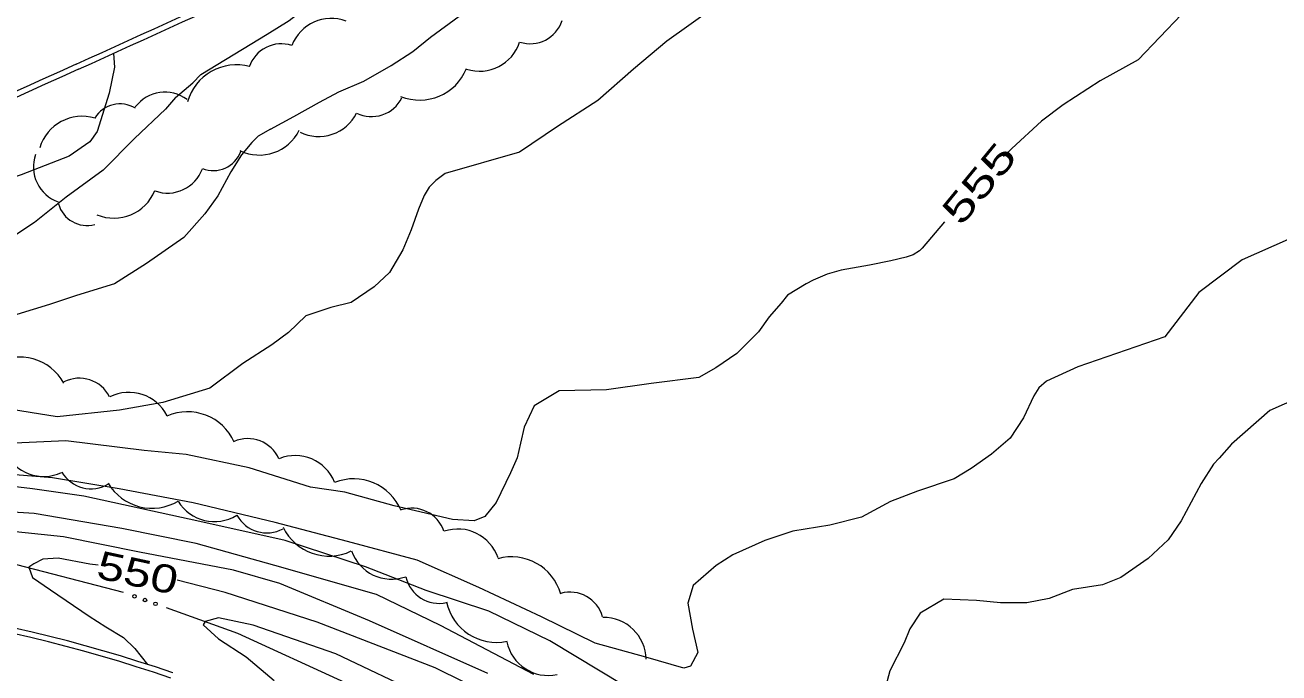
# Model space of a CAD drawing. Extents: x 2361284 to 2366480, y 6976556 to 6985346.
# Drawn here: x 2364859.7 to 2365074.7, y 6981031.2 to 6981142.3 of the extents above; entities that cross this region are included whole.
import ezdxf
from ezdxf.enums import TextEntityAlignment as Align

# ---------------------------------------------------------------- set-up
doc = ezdxf.new("R2010")
doc.units = 0
doc.header["$LTSCALE"] = 1.9
for name, color, linetype, lineweight in [('12', 7, 'Continuous', 13), ('13', 7, 'Continuous', 13), ('16', 7, 'Continuous', 13), ('21', 7, 'Continuous', 13), ('3', 7, 'Continuous', 13)]:
    doc.layers.add(name, color=color, linetype=linetype, lineweight=lineweight)

msp = doc.modelspace()

# ---------------------------------------------------------------- linework, layer by layer
at = {"layer": '12'}
for points in [[(2365057.947, 6981144.07), (2365050.531, 6981136.299), (2365044.015, 6981132.708), (2365037.674, 6981128.576), (2365033.94, 6981125.78), (2365028.885, 6981121.092), (2365027.457, 6981119.739)], [(2365017.323, 6981108.552), (2365013.516, 6981104.005), (2365013.057, 6981103.558), (2365011.967, 6981102.899), (2365010.722, 6981102.464), (2365008.116, 6981101.834), (2365004.469, 6981101.084), (2364999.586, 6981100.229), (2364997.208, 6981099.55), (2364994.772, 6981098.534), (2364993.613, 6981097.906), (2364990.422, 6981095.975)], [(2364990.422, 6981095.975), (2364989.315, 6981094.615), (2364987.237, 6981092.265), (2364985.44, 6981089.678), (2364981.735, 6981085.972), (2364978.119, 6981083.517), (2364975.165, 6981081.829), (2364967.045, 6981080.811), (2364959.383, 6981079.759), (2364951.245, 6981079.561), (2364946.969, 6981076.99), (2364945.255, 6981073.315), (2364944.631, 6981070.589), (2364944.035, 6981068.063), (2364942.879, 6981065.482), (2364940.427, 6981060.397), (2364938.52, 6981057.989), (2364936.689, 6981057.27), (2364932.954, 6981057.476), (2364922.921, 6981059.861), (2364914.458, 6981062.191), (2364908.6, 6981063.025), (2364898.098, 6981066.376), (2364887.266, 6981068.663), (2364880.069, 6981069.315), (2364866.632, 6981070.967), (2364850.238, 6981070.241)], [(2364872.195, 6981049.638), (2364870.773, 6981049.865), (2364865.343, 6981050.853), (2364862.725, 6981050.698), (2364861.163, 6981049.903), (2364860.308, 6981049.315), (2364860.935, 6981047.562), (2364864.025, 6981045.421), (2364870.658, 6981040.913), (2364873.495, 6981039.08), (2364876.554, 6981037.239), (2364878.492, 6981035.377), (2364880.628, 6981032.658)], [(2365080.368, 6980930.701), (2365071.963, 6980930.071), (2365062.967, 6980927.445), (2365057.045, 6980926.759), (2365050.283, 6980928.618), (2365047.624, 6980930.85), (2365040.314, 6980940.321), (2365030.065, 6980953.825), (2365019.867, 6980965.108), (2365000.595, 6980983.116), (2364986.612, 6980994.903), (2364974.885, 6981003.032), (2364958.923, 6981015.631), (2364944.676, 6981024.786), (2364929.985, 6981032.077), (2364909.74, 6981039.885), (2364893.99, 6981044.996), (2364885.711, 6981047.088)]]:
    msp.add_lwpolyline(points, dxfattribs=at)
at = {"layer": '13'}
for points in [[(2364901.746, 6981124.434), (2364905.736, 6981126.582), (2364910.132, 6981129.063), (2364913.436, 6981130.826), (2364917.749, 6981132.636), (2364922.413, 6981135.361), (2364926.121, 6981137.756), (2364929.197, 6981140.225), (2364934.084, 6981143.792), (2364937.869, 6981146.418), (2364940.858, 6981148.656), (2364944.241, 6981151.609), (2364948.2, 6981154.728), (2364953.978, 6981159.163), (2364960.14, 6981164.271), (2364962.482, 6981167.213), (2364967.066, 6981171.147), (2364968.792, 6981173.683), (2364970.046, 6981176.446), (2364971.218, 6981178.327), (2364971.856, 6981181.634)], [(2364885.444, 6981129.879), (2364888.42, 6981132.397), (2364889.816, 6981133.811), (2364901.141, 6981140.698), (2364904.949, 6981143.055), (2364907.669, 6981145.171), (2364909.881, 6981147.092), (2364910.501, 6981148.128), (2364911.216, 6981151.785), (2364910.929, 6981152.543), (2364910.1, 6981153.475)], [(2365220.598, 6981148.126), (2365214.35, 6981141.606), (2365209.026, 6981133.596), (2365206.613, 6981130.593), (2365200.412, 6981128.553), (2365194.827, 6981126.04), (2365188.811, 6981123.453), (2365183.779, 6981121.485), (2365177.65, 6981119.237), (2365170.755, 6981118.681), (2365163.966, 6981119.716), (2365156.776, 6981115.338), (2365148.373, 6981108.238), (2365142.673, 6981099.793), (2365135.664, 6981092.356), (2365128.165, 6981087.037), (2365123.953, 6981085.043), (2365115.904, 6981082.673), (2365111.788, 6981082.278), (2365099.417, 6981082.38), (2365090.458, 6981082.075), (2365080.982, 6981079.695), (2365073.133, 6981076.201), (2365066.558, 6981070.418)], [(2364977.672, 6981145.206), (2364969.717, 6981139.5), (2364964.002, 6981134.716), (2364957.892, 6981129.328), (2364950.964, 6981124.881), (2364944.467, 6981120.48), (2364931.69, 6981116.818), (2364930.091, 6981115.603)], [(2365153.141, 6981144.295), (2365147.614, 6981139.732), (2365138.977, 6981134.08), (2365131.064, 6981129.104), (2365122.005, 6981124.778), (2365114.524, 6981121.596), (2365106.461, 6981116.73), (2365098.077, 6981113.91), (2365090.404, 6981110.937), (2365081.703, 6981107.923), (2365068.338, 6981102.036), (2365060.931, 6981096.396), (2365055.124, 6981088.8), (2365040.201, 6981083.667), (2365034.794, 6981081.206)], [(2364874.81, 6981137.428), (2364874.983, 6981135.09), (2364874.055, 6981130.592), (2364872.007, 6981124.041), (2364870.767, 6981122.26), (2364867.207, 6981119.825), (2364858.999, 6981116.597), (2364848.58, 6981113.128), (2364841.597, 6981109.271), (2364832.749, 6981103.806), (2364826.593, 6981101.108), (2364816.904, 6981096.766), (2364809.416, 6981092.384), (2364801.94, 6981086.633), (2364789.56, 6981083.454), (2364779.634, 6981081.82)], [(2364885.444, 6981129.879), (2364883.713, 6981127.852), (2364878.4, 6981122.851), (2364873.031, 6981117.39), (2364866.705, 6981112.76), (2364861.246, 6981108.428), (2364856.675, 6981105.413)], [(2364901.746, 6981124.434), (2364899.637, 6981123.233), (2364898.558, 6981122.123), (2364896.787, 6981120.006), (2364894.924, 6981117.108), (2364892.733, 6981112.997), (2364890.492, 6981109.936), (2364886.892, 6981105.86), (2364880.474, 6981101.41), (2364874.996, 6981097.898), (2364868.455, 6981095.906), (2364863.859, 6981094.372), (2364858.256, 6981092.659)], [(2364930.091, 6981115.603), (2364928.952, 6981114.472), (2364928.085, 6981113.083), (2364927.108, 6981110.724), (2364925.862, 6981107.141), (2364924.434, 6981103.768), (2364922.141, 6981099.876), (2364919.513, 6981097.421), (2364915.559, 6981094.714), (2364912.107, 6981093.861), (2364907.78, 6981092.449), (2364904.798, 6981089.591), (2364901.978, 6981087.424), (2364896.987, 6981084.255), (2364891.327, 6981079.991), (2364883.281, 6981077.555), (2364875.833, 6981076.244), (2364865.162, 6981075.103), (2364852.623, 6981077.113)], [(2365034.794, 6981081.206), (2365033.475, 6981080.093), (2365032.628, 6981078.695), (2365030.854, 6981074.919), (2365028.586, 6981071.467), (2365025.403, 6981068.677), (2365021.876, 6981066.263), (2365018.993, 6981064.446), (2365012.703, 6981062.335), (2365008.068, 6981060.561), (2365003.063, 6981057.903), (2364997.647, 6981056.531), (2364991.307, 6981055.471), (2364986.512, 6981053.895), (2364980.994, 6981051.453), (2364978.141, 6981049.625), (2364974.234, 6981046.199), (2364973.323, 6981043.17), (2364974.096, 6981038.687), (2364975.033, 6981034.695), (2364973.785, 6981032.329), (2364972.629, 6981032.022), (2364966.101, 6981033.89), (2364957.397, 6981036.298), (2364948.193, 6981040.79), (2364937.445, 6981045.839), (2364926.9, 6981050.518), (2364914.949, 6981053.735), (2364902.537, 6981056.987), (2364888.475, 6981060.363), (2364875.801, 6981062.743), (2364864.362, 6981064.645), (2364857.958, 6981065.155)], [(2365066.558, 6981070.418), (2365064.421, 6981067.998), (2365063.461, 6981066.998), (2365061.312, 6981063.647), (2365057.884, 6981057.274), (2365055.685, 6981054.013), (2365052.254, 6981050.8), (2365047.565, 6981047.566), (2365044.426, 6981046.307), (2365039.294, 6981045.468), (2365035.268, 6981043.959), (2365031.445, 6981043.183), (2365026.945, 6981043.23), (2365022.781, 6981043.611), (2365017.229, 6981043.818), (2365013.152, 6981041.408), (2365011.377, 6981038.741), (2365010.42, 6981036.342), (2365007.964, 6981031.548), (2365006.747, 6981027.046)], [(2364962.426, 6981028.985), (2364949.642, 6981036.704), (2364939.173, 6981041.806), (2364928.45, 6981045.304), (2364918.04, 6981049.384), (2364904.227, 6981053.923), (2364889.625, 6981057.144), (2364869.732, 6981061.525), (2364860.941, 6981062.752), (2364845.051, 6981064.642)], [(2364946.918, 6981030.898), (2364930.887, 6981039.336), (2364919.895, 6981044.652), (2364902.508, 6981049.586), (2364888.981, 6981053.358), (2364876.266, 6981055.947), (2364861.231, 6981058.504), (2364843.869, 6981059.609)], [(2364938.985, 6981031.112), (2364918.708, 6981040.13), (2364903.356, 6981046.497), (2364895.414, 6981048.809), (2364879.275, 6981051.886), (2364866.268, 6981054.502), (2364855.849, 6981055.583)], [(2364928.101, 6981027.249), (2364912.942, 6981034.435), (2364898.745, 6981039.39), (2364892.821, 6981040.654), (2364890.518, 6981040.032), (2364890.174, 6981039.449), (2364892.806, 6981037.024), (2364897.546, 6981033.958), (2364902.385, 6981029.914)]]:
    msp.add_lwpolyline(points, dxfattribs=at)
at = {"layer": '16'}
for centre, radius, start, end in [((2364912.138, 6981136.212), 7.213, 69.09007, 159.09007), ((2364946.264, 6981144.846), 5.764, 252.03101, 342.03101), ((2364903.571, 6981133.305), 5.764, 71.78826, 161.78826), ((2364937.604, 6981141.582), 7.213, 251.97424, 341.97424), ((2364895.862, 6981126.814), 8.652, 74.64859, 164.64859), ((2364927.324, 6981138.074), 8.652, 247.83344, 337.83344), ((2364883.633, 6981124.433), 6.343, 53.1385, 143.1385), ((2364875.933, 6981123.689), 5.069, 58.57957, 148.57957), ((2364919.08, 6981132.354), 5.764, 243.58362, 333.58362), ((2364869.434, 6981119.031), 7.609, 73.02535, 163.02535), ((2364910.032, 6981130.388), 7.213, 243.58362, 333.58362), ((2364899.811, 6981127.603), 7.609, 244.14783, 334.14783), ((2364867.431, 6981117.967), 6.343, 160.63578, 250.63578), ((2364891.9, 6981122.391), 5.069, 248.99299, 338.99299), ((2364884.095, 6981119.814), 6.343, 250.09601, 340.09601), ((2364874.881, 6981116.788), 7.609, 247.62, 337.62), ((2364870.27, 6981112.979), 5.069, 195.35903, 285.35902), ((2364858.684, 6981076.601), 8.759, 29.23474, 119.23474), ((2364868.946, 6981075.889), 5.836, 26.78384, 116.78384), ((2364877.473, 6981071.995), 7.303, 26.78384, 116.78384), ((2364887.51, 6981067.209), 8.759, 23.86122, 113.86122), ((2364897.845, 6981065.527), 5.836, 23.86122, 113.86122), ((2364862.832, 6981072.189), 7.303, 204.86028, 294.86028), ((2364905.981, 6981061.153), 7.303, 22.20114, 112.20114), ((2364870.963, 6981068.609), 5.836, 210.79376, 300.79376), ((2364916.015, 6981055.714), 8.759, 22.20114, 112.20114), ((2364881.426, 6981068.187), 8.759, 210.79376, 300.79376), ((2364892.128, 6981064.444), 7.303, 211.49454, 301.49454), ((2364901.109, 6981061.044), 5.836, 208.50786, 298.50786), ((2364925.964, 6981053.602), 5.836, 18.74422, 108.74422), ((2364911.78, 6981059.981), 8.759, 205.85047, 295.85047), ((2364933.863, 6981048.554), 7.303, 18.74422, 108.74422), ((2364922.503, 6981054.569), 7.303, 199.45867, 289.45867), ((2364943.081, 6981042.334), 8.759, 15.74266, 105.74266), ((2364930.633, 6981048.948), 5.836, 192.87629, 282.87629), ((2364953.076, 6981039.21), 5.836, 15.74266, 105.74266), ((2364940.494, 6981045.193), 8.759, 191.93949, 281.93949), ((2364958.853, 6981033.401), 7.303, 0.96488, 90.96488), ((2364949.398, 6981038.054), 7.303, 191.93949, 281.93949)]:
    msp.add_arc(centre, radius, start, end, dxfattribs=at)
at = {"layer": '21'}
for points in [[(2364876.511, 6981044.96), (2364856.72, 6981050.141), (2364836.063, 6981053.865), (2364817.595, 6981055.649)], [(2364937.766, 6981016.25), (2364914.589, 6981029.51), (2364896.147, 6981037.975), (2364883.906, 6981042.37)]]:
    msp.add_lwpolyline(points, dxfattribs=at)
for centre in [(2364878.413, 6981044.334), (2364880.22, 6981043.686), (2364882.028, 6981043.039)]:
    msp.add_circle(centre, 0.3, dxfattribs=at)
at = {"layer": '3'}
msp.add_line((2364884.983, 6981031.193), (2364884.998, 6981031.188), dxfattribs=at)
for centre, radius, start, end in [((2340202.439, 7035426.153), 59631.176, 294.43385, 294.58442), ((2340202.438, 7035426.153), 59632.136, 294.43385, 294.58442), ((2372286.068, 6964675.112), 18054.596, 114.25796, 114.89463), ((2372286.067, 6964675.111), 18053.637, 114.25796, 114.89463), ((2364803.271, 6980794.53), 250.373, 70.95169, 116.54457), ((2364803.271, 6980794.53), 249.412, 70.95169, 116.54457)]:
    msp.add_arc(centre, radius, start, end, dxfattribs=at)

# ---------------------------------------------------------------- texts
at = {"layer": '12'}
for s, rotation, width, p in [(' 555 ', 50.585, 1.45, (2365025.098, 6981113.619)), (' 550 ', 347.828, 1.3, (2364878.478, 6981046.029))]:
    msp.add_text(s, height=4.8, rotation=rotation, dxfattribs=dict(at, width=width)).set_placement(p, align=Align.CENTER)

doc.saveas('drawing.dxf')
